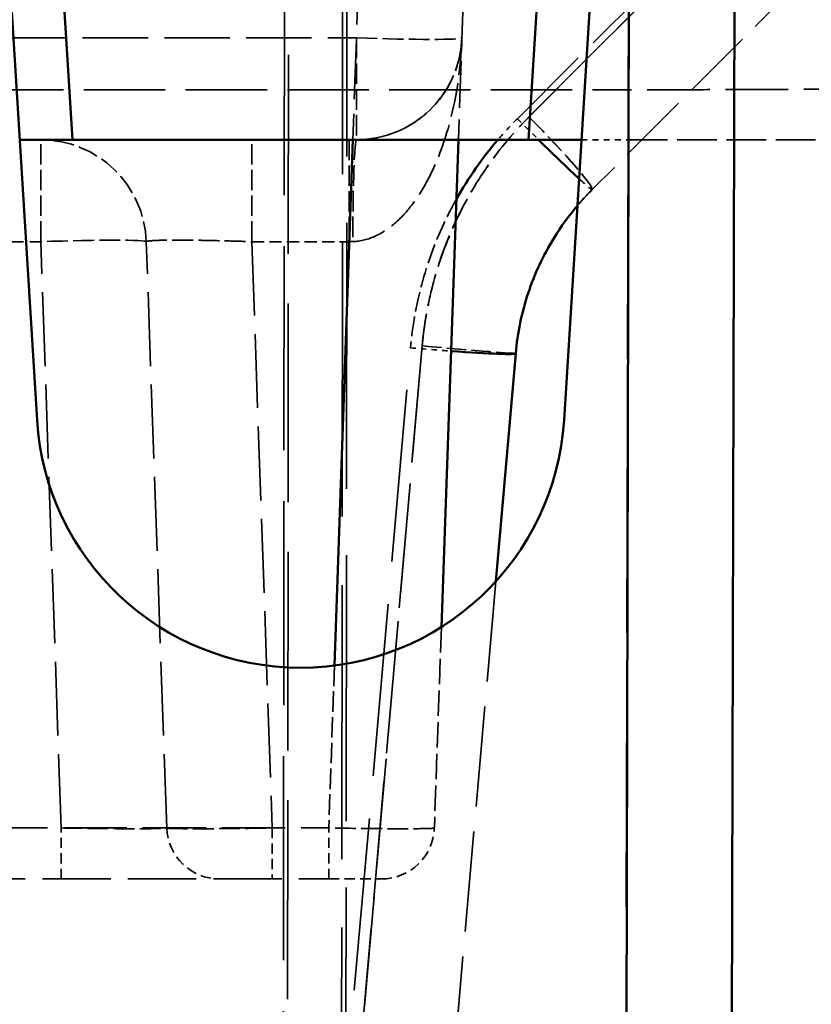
# Model space of a CAD drawing. Header units: millimetres. Extents: x 3278 to 6066, y 2420 to 4375.
# Tile 752 of 952: x 4827 to 4842, y 3005 to 3024. Entities that reach past the tile are written whole.
import ezdxf

# ---------------------------------------------------------------- set-up
doc = ezdxf.new("R2010")
doc.units = ezdxf.units.MM
doc.linetypes.add('DASHED', pattern=[0.2067, 0.1654, -0.0413])
for name, color, linetype, lineweight in [('Sichtbare Kanten(DIN)', 7, 'Continuous', 50), ('Sichtbare tangentiale Kanten(DIN)', 7, 'Continuous', 50), ('Verdeckte Kanten(DIN)', 7, 'DASHED', 35), ('Verdeckte tangentiale Kanten(DIN)', 7, 'DASHED', 35)]:
    doc.layers.add(name, color=color, linetype=linetype, lineweight=lineweight)

msp = doc.modelspace()

# ---------------------------------------------------------------- linework, layer by layer
at = {"layer": 'Sichtbare Kanten(DIN)'}
for p, q in [((4840.083, 3039.781), (4839.097, 2606.777)), ((4825.523, 3037.781), (4826.842, 3016.472)), ((4836.823, 3016.472), (4838.076, 3036.706)), ((4827.516, 3021.781), (4826.514, 3021.781)), ((4827.516, 3021.781), (4836.15, 3021.781)), ((4834.822, 3021.781), (4834.5, 3012.552)), ((4837.152, 3021.781), (4836.15, 3021.781)), ((4835.908, 3017.736), (4835.53, 3013.415))]:
    msp.add_line(p, q, dxfattribs=at)
msp.add_arc((4831.833, 3016.781), 5, 183.5422, 356.4578, dxfattribs=at)
msp.add_open_spline([(4835.908, 3017.736), (4835.942, 3018.122), (4836.1, 3018.887), (4836.536, 3019.824), (4836.913, 3020.342), (4837.075, 3020.533)], degree=3, knots=[3.930509, 3.930509, 3.930509, 3.930509, 5.095104, 6.259699, 7.012447, 7.012447, 7.012447, 7.012447], dxfattribs=at)
at = {"layer": 'Sichtbare tangentiale Kanten(DIN)'}
for p, q in [((4826.525, 3037.781), (4827.516, 3021.781)), ((4836.15, 3021.781), (4837.141, 3037.781)), ((4837.097, 2606.781), (4838.076, 3036.706)), ((4832.823, 3021.781), (4832.475, 3011.823))]:
    msp.add_line(p, q, dxfattribs=at)
for centre, major_axis, ratio, start_param, end_param in [((4835.939, 3022.25), (-1.414, 1.414), 0.024685, 1.883824, 2.565846), ((4833.916, 3017.91), (1.992, -0.174), 0.034767, 5.11031, 6.283185)]:
    msp.add_ellipse(centre, major_axis=major_axis, ratio=ratio, start_param=start_param, end_param=end_param, dxfattribs=at)
msp.add_open_spline([(4835.57, 3021.781), (4835.423, 3021.61), (4835.285, 3021.431), (4835.155, 3021.245), (4835.021, 3021.054), (4834.897, 3020.856), (4834.782, 3020.652)], degree=3, knots=[6.043902, 6.043902, 6.043902, 6.043902, 6.72237, 6.72237, 6.72237, 7.42343, 7.42343, 7.42343, 7.42343], dxfattribs=at)
at = {"layer": 'Verdeckte Kanten(DIN)', "ltscale": 5.366172}
msp.add_line((4835.067, 3028.816), (4834.822, 3021.781), dxfattribs=at)
at = {"layer": 'Verdeckte Kanten(DIN)', "ltscale": 8.303068}
msp.add_line((4845.057, 3028.54), (4837.353, 3020.836), dxfattribs=at)
at = {"layer": 'Verdeckte Kanten(DIN)', "ltscale": 0.672685}
msp.add_line((4837.152, 3021.781), (4838.035, 3021.781), dxfattribs=at)
at = {"layer": 'Verdeckte Kanten(DIN)', "ltscale": 4.515802}
msp.add_line((4838.035, 3021.781), (4843.044, 3021.781), dxfattribs=at)
at = {"layer": 'Verdeckte Kanten(DIN)', "ltscale": 8.470643}
msp.add_line((4829.299, 3008.746), (4828.911, 3019.851), dxfattribs=at)
at = {"layer": 'Verdeckte Kanten(DIN)', "ltscale": 11.500723}
msp.add_line((4835.53, 3013.415), (4834.215, 2998.386), dxfattribs=at)
at = {"layer": 'Verdeckte Kanten(DIN)', "ltscale": 2.902628}
msp.add_line((4834.5, 3012.552), (4834.367, 3008.746), dxfattribs=at)
at = {"layer": 'Verdeckte Kanten(DIN)', "ltscale": 7.833886}
msp.add_line((4822.085, 3007.781), (4832.368, 3007.781), dxfattribs=at)
at = {"layer": 'Verdeckte Kanten(DIN)', "ltscale": 2.340223}
for centre, start, end in [((4832.89, 3023.781), 270, 358), ((4826.913, 3019.781), 2, 90)]:
    msp.add_arc(centre, 2, start, end, dxfattribs=at)
at = {"layer": 'Verdeckte Kanten(DIN)', "ltscale": 1.170062}
for centre, start, end in [((4830.299, 3008.781), 182, 270), ((4833.367, 3008.781), 270, 358)]:
    msp.add_arc(centre, 1, start, end, dxfattribs=at)
at = {"layer": 'Verdeckte Kanten(DIN)', "ltscale": 3.877547}
msp.add_open_spline([(4834.889, 3023.712), (4834.879, 3023.413), (4834.753, 3022.924), (4834.361, 3022.392), (4834.011, 3022.113), (4833.692, 3021.938), (4833.332, 3021.815), (4833.038, 3021.781), (4832.89, 3021.781)], degree=3, knots=[0, 0, 0, 0, 1.708454, 2.816497, 3.445222, 3.871791, 4.482411, 5.088116, 5.088116, 5.088116, 5.088116], dxfattribs=at)
at = {"layer": 'Verdeckte Kanten(DIN)', "ltscale": 2.662965}
msp.add_open_spline([(4837.353, 3020.836), (4837.15, 3020.632), (4836.682, 3020.075), (4836.138, 3019.035), (4835.946, 3018.172), (4835.908, 3017.736)], degree=3, knots=[0, 0, 0, 0, 0.865764, 2.180499, 3.495234, 3.495234, 3.495234, 3.495234], dxfattribs=at)
at = {"layer": 'Verdeckte Kanten(DIN)', "ltscale": 2.66187}
msp.add_open_spline([(4835.908, 3017.736), (4835.919, 3017.865), (4835.935, 3017.993), (4835.957, 3018.12), (4835.983, 3018.279), (4836.017, 3018.438), (4836.059, 3018.594), (4836.135, 3018.876), (4836.235, 3019.15), (4836.357, 3019.413), (4836.48, 3019.677), (4836.626, 3019.93), (4836.793, 3020.168), (4836.886, 3020.301), (4836.985, 3020.429), (4837.09, 3020.552), (4837.175, 3020.65), (4837.262, 3020.745), (4837.353, 3020.836)], degree=3, knots=[0, 0, 0, 0, 0.111132, 0.111132, 0.111132, 0.250147, 0.250147, 0.250147, 0.500079, 0.500079, 0.500079, 0.749965, 0.749965, 0.749965, 0.888913, 0.888913, 0.888913, 1, 1, 1, 1], dxfattribs=at)
at = {"layer": 'Verdeckte Kanten(DIN)', "ltscale": 2.662942}
msp.add_open_spline([(4837.353, 3020.836), (4837.262, 3020.745), (4837, 3020.461), (4836.54, 3019.832), (4836.155, 3019.007), (4835.968, 3018.249), (4835.919, 3017.865), (4835.908, 3017.736)], degree=3, knots=[0, 0, 0, 0, 0.111198, 0.333593, 0.666908, 0.888969, 1, 1, 1, 1], dxfattribs=at)
at = {"layer": 'Verdeckte Kanten(DIN)', "ltscale": 0.313599}
msp.add_open_spline([(4837.075, 3020.533), (4837.163, 3020.638), (4837.256, 3020.739), (4837.353, 3020.836)], degree=3, dxfattribs=at)
at = {"layer": 'Verdeckte Kanten(DIN)', "ltscale": 1.195961}
msp.add_open_spline([(4832.368, 3007.781), (4832.499, 3007.781), (4832.63, 3007.781), (4832.75, 3007.781), (4832.791, 3007.781), (4832.83, 3007.781), (4832.868, 3007.781), (4832.943, 3007.781), (4833.013, 3007.781), (4833.075, 3007.781), (4833.136, 3007.781), (4833.19, 3007.781), (4833.233, 3007.781), (4833.255, 3007.781), (4833.274, 3007.781), (4833.291, 3007.781), (4833.341, 3007.781), (4833.367, 3007.781), (4833.367, 3007.781)], degree=3, knots=[-0.784789, -0.784789, -0.784789, -0.784789, -0.39247, -0.39247, -0.39247, -0.261596, -0.261596, -0.261596, 0, 0, 0, 0.261596, 0.261596, 0.261596, 0.39247, 0.39247, 0.39247, 0.784789, 0.784789, 0.784789, 0.784789], dxfattribs=at)
at = {"layer": 'Verdeckte tangentiale Kanten(DIN)', "ltscale": 7.709019}
msp.add_line((4838.038, 3022.729), (4838.061, 3032.834), dxfattribs=at)
at = {"layer": 'Verdeckte tangentiale Kanten(DIN)', "ltscale": 23.364075}
msp.add_line((4831.5, 2996.584), (4831.535, 3032.799), dxfattribs=at)
at = {"layer": 'Verdeckte tangentiale Kanten(DIN)', "ltscale": 22.764923}
msp.add_line((4831.614, 3032.799), (4831.579, 2997.513), dxfattribs=at)
at = {"layer": 'Verdeckte tangentiale Kanten(DIN)', "ltscale": 31.369001}
msp.add_line((4832.637, 3032.799), (4832.606, 3000.384), dxfattribs=at)
at = {"layer": 'Verdeckte tangentiale Kanten(DIN)', "ltscale": 30.45537}
msp.add_line((4832.72, 3032.799), (4832.689, 3001.328), dxfattribs=at)
at = {"layer": 'Verdeckte tangentiale Kanten(DIN)', "ltscale": 11.428128}
msp.add_line((4836.159, 3022.215), (4846.743, 3032.799), dxfattribs=at)
at = {"layer": 'Verdeckte tangentiale Kanten(DIN)', "ltscale": 11.42837}
msp.add_line((4846.744, 3032.799), (4836.16, 3022.215), dxfattribs=at)
at = {"layer": 'Verdeckte tangentiale Kanten(DIN)', "ltscale": 9.834078}
msp.add_line((4835.939, 3022.18), (4845.064, 3031.305), dxfattribs=at)
at = {"layer": 'Verdeckte tangentiale Kanten(DIN)', "ltscale": 6.838543}
msp.add_line((4833.136, 3030.746), (4832.823, 3021.781), dxfattribs=at)
at = {"layer": 'Verdeckte tangentiale Kanten(DIN)', "ltscale": 7.487281}
msp.add_line((4823.063, 3023.712), (4832.89, 3023.712), dxfattribs=at)
at = {"layer": 'Verdeckte tangentiale Kanten(DIN)', "ltscale": 2.340223}
for p, q in [((4832.89, 3023.712), (4832.89, 3021.781)), ((4826.913, 3019.851), (4826.913, 3021.781)), ((4830.91, 3019.851), (4830.91, 3021.781)), ((4832.756, 3021.781), (4832.756, 3019.851))]:
    msp.add_line(p, q, dxfattribs=at)
at = {"layer": 'Verdeckte tangentiale Kanten(DIN)', "ltscale": 9.322234}
msp.add_line((4825.802, 3022.729), (4838.038, 3022.729), dxfattribs=at)
at = {"layer": 'Verdeckte tangentiale Kanten(DIN)', "ltscale": 25.096823}
msp.add_line((4838.035, 3021.781), (4837.09, 2606.781), dxfattribs=at)
at = {"layer": 'Verdeckte tangentiale Kanten(DIN)', "ltscale": 2.846594}
msp.add_line((4823.176, 3019.851), (4826.913, 3019.851), dxfattribs=at)
at = {"layer": 'Verdeckte tangentiale Kanten(DIN)', "ltscale": 8.470643}
for p, q in [((4827.3, 3008.746), (4826.913, 3019.851)), ((4830.91, 3019.851), (4831.298, 3008.746))]:
    msp.add_line(p, q, dxfattribs=at)
at = {"layer": 'Verdeckte tangentiale Kanten(DIN)', "ltscale": 1.405878}
msp.add_line((4830.91, 3019.851), (4832.756, 3019.851), dxfattribs=at)
at = {"layer": 'Verdeckte tangentiale Kanten(DIN)', "ltscale": 19.715141}
msp.add_line((4832.141, 2997.555), (4833.916, 3017.841), dxfattribs=at)
at = {"layer": 'Verdeckte tangentiale Kanten(DIN)', "ltscale": 13.377693}
msp.add_line((4834.136, 3017.875), (4832.606, 3000.384), dxfattribs=at)
at = {"layer": 'Verdeckte tangentiale Kanten(DIN)', "ltscale": 12.655635}
msp.add_line((4834.137, 3017.875), (4832.689, 3001.328), dxfattribs=at)
at = {"layer": 'Verdeckte tangentiale Kanten(DIN)', "ltscale": 2.346548}
msp.add_line((4832.475, 3011.823), (4832.368, 3008.746), dxfattribs=at)
at = {"layer": 'Verdeckte tangentiale Kanten(DIN)', "ltscale": 7.260097}
msp.add_line((4822.839, 3008.746), (4832.368, 3008.746), dxfattribs=at)
at = {"layer": 'Verdeckte tangentiale Kanten(DIN)', "ltscale": 1.170062}
for p, q in [((4827.3, 3007.781), (4827.3, 3008.746)), ((4831.298, 3008.746), (4831.298, 3007.781)), ((4832.368, 3007.781), (4832.368, 3008.746))]:
    msp.add_line(p, q, dxfattribs=at)
at = {"layer": 'Verdeckte tangentiale Kanten(DIN)', "ltscale": 2.391557}
for centre, major_axis, start_param, end_param in [((4832.89, 3023.781), (1.999, -0.07), 4.713607, 6.283185), ((4826.913, 3019.781), (1.999, 0.07), 0, 1.569578)]:
    msp.add_ellipse(centre, major_axis=major_axis, ratio=0.034878, start_param=start_param, end_param=end_param, dxfattribs=at)
at = {"layer": 'Verdeckte tangentiale Kanten(DIN)', "ltscale": 1.156764}
msp.add_ellipse((4838.038, 3022.781), major_axis=(0, -1), ratio=0.00001, start_param=4.764695, end_param=6.27333, dxfattribs=at)
at = {"layer": 'Verdeckte tangentiale Kanten(DIN)', "ltscale": 2.255739}
msp.add_ellipse((4835.939, 3022.25), major_axis=(1.414, -1.414), ratio=0.065815, start_param=0, end_param=1.480445, dxfattribs=at)
at = {"layer": 'Verdeckte tangentiale Kanten(DIN)', "ltscale": 2.255257}
msp.add_ellipse((4835.939, 3022.25), major_axis=(1.414, -1.414), ratio=0.066134, start_param=0, end_param=1.480129, dxfattribs=at)
at = {"layer": 'Verdeckte tangentiale Kanten(DIN)', "ltscale": 0.439271}
msp.add_ellipse((4835.939, 3022.25), major_axis=(-1.414, 1.414), ratio=0.024685, start_param=1.595477, end_param=1.883824, dxfattribs=at)
at = {"layer": 'Verdeckte tangentiale Kanten(DIN)', "ltscale": 2.338458}
msp.add_ellipse((4832.89, 3019.781), major_axis=(0, 2), ratio=0.033684, start_param=0.000003, end_param=1.534735, dxfattribs=at)
at = {"layer": 'Verdeckte tangentiale Kanten(DIN)', "ltscale": 0.877198}
msp.add_ellipse((4835.939, 3022.25), major_axis=(1.414, -1.414), ratio=0.024685, start_param=5.707439, end_param=6.283185, dxfattribs=at)
at = {"layer": 'Verdeckte tangentiale Kanten(DIN)', "ltscale": 0.051354}
msp.add_ellipse((4832.881, 3019.799), major_axis=(1.781, 0.058), ratio=0.031337, start_param=1.602488, end_param=1.640422, dxfattribs=at)
at = {"layer": 'Verdeckte tangentiale Kanten(DIN)', "ltscale": 0.6016}
msp.add_ellipse((4833.916, 3017.91), major_axis=(1.992, -0.174), ratio=0.034767, start_param=4.715431, end_param=5.11031, dxfattribs=at)
at = {"layer": 'Verdeckte tangentiale Kanten(DIN)', "ltscale": 2.22354}
msp.add_ellipse((4833.916, 3017.91), major_axis=(1.992, -0.174), ratio=0.007834, start_param=4.823871, end_param=6.283185, dxfattribs=at)
at = {"layer": 'Verdeckte tangentiale Kanten(DIN)', "ltscale": 2.222859}
msp.add_ellipse((4833.916, 3017.91), major_axis=(1.992, -0.174), ratio=0.007796, start_param=4.824318, end_param=6.283185, dxfattribs=at)
at = {"layer": 'Verdeckte tangentiale Kanten(DIN)', "ltscale": 24.232943}
msp.add_open_spline([(4833.743, 3032.816), (4831.917, 3031.679), (4830.091, 3030.542), (4828.265, 3029.405), (4828.091, 3029.297), (4827.916, 3029.188), (4827.741, 3029.079), (4826.081, 3028.045), (4824.42, 3027.011), (4822.76, 3025.976), (4822.42, 3025.765), (4822.08, 3025.553), (4821.74, 3025.341), (4818.785, 3023.5), (4815.83, 3021.659), (4812.876, 3019.816), (4812.501, 3019.582), (4812.126, 3019.349), (4811.751, 3019.115), (4809.172, 3017.506), (4806.593, 3015.897), (4804.015, 3014.286), (4802.925, 3013.606), (4801.836, 3012.926), (4800.747, 3012.245), (4799.357, 3011.377), (4797.968, 3010.509), (4796.578, 3009.64), (4794.301, 3008.217), (4792.023, 3006.794), (4789.746, 3005.372), (4789.544, 3005.246), (4789.343, 3005.121), (4789.141, 3004.995), (4786.662, 3003.447), (4784.182, 3001.9), (4781.701, 3000.355), (4780.713, 2999.74), (4779.725, 2999.125), (4778.737, 2998.51), (4777.243, 2997.581), (4775.749, 2996.653), (4774.254, 2995.726), (4772.074, 2994.374), (4769.893, 2993.023), (4767.712, 2991.676), (4767.407, 2991.487), (4767.102, 2991.299), (4766.798, 2991.111), (4764.311, 2989.576), (4761.824, 2988.044), (4759.329, 2986.517)], degree=3, knots=[3.650517, 3.650517, 3.650517, 3.650517, 10.104657, 10.104657, 10.104657, 10.721722, 10.721722, 10.721722, 16.591742, 16.591742, 16.591742, 17.792926, 17.792926, 17.792926, 28.23988, 28.23988, 28.23988, 29.565926, 29.565926, 29.565926, 38.686833, 38.686833, 38.686833, 42.540125, 42.540125, 42.540125, 47.45688, 47.45688, 47.45688, 55.514282, 55.514282, 55.514282, 56.226926, 56.226926, 56.226926, 64.996972, 64.996972, 64.996972, 68.488477, 68.488477, 68.488477, 73.767019, 73.767019, 73.767019, 81.462642, 81.462642, 81.462642, 82.537065, 82.537065, 82.537065, 91.307111, 91.307111, 91.307111, 91.307111], dxfattribs=at)
at = {"layer": 'Verdeckte tangentiale Kanten(DIN)', "ltscale": 11.58927}
msp.add_open_spline([(4821.282, 3022.371), (4821.693, 3022.759), (4822.104, 3023.148), (4822.515, 3023.536), (4823.426, 3024.397), (4824.337, 3025.257), (4825.248, 3026.118), (4825.973, 3026.804), (4826.699, 3027.49), (4827.425, 3028.176), (4827.884, 3028.61), (4828.344, 3029.044), (4828.803, 3029.479), (4829.98, 3030.591), (4831.158, 3031.704), (4832.335, 3032.816)], degree=3, knots=[51.383649, 51.383649, 51.383649, 51.383649, 53.080405, 53.080405, 53.080405, 56.841135, 56.841135, 56.841135, 59.837851, 59.837851, 59.837851, 61.73486, 61.73486, 61.73486, 66.595488, 66.595488, 66.595488, 66.595488], dxfattribs=at)
at = {"layer": 'Verdeckte tangentiale Kanten(DIN)', "ltscale": 3.877548}
msp.add_open_spline([(4832.823, 3019.853), (4832.97, 3019.858), (4833.266, 3019.933), (4833.631, 3020.188), (4833.956, 3020.543), (4834.316, 3021.102), (4834.727, 3022.16), (4834.869, 3023.125), (4834.889, 3023.712)], degree=3, knots=[0, 0, 0, 0, 0.605705, 1.216325, 1.642894, 2.271619, 3.379662, 5.088116, 5.088116, 5.088116, 5.088116], dxfattribs=at)
at = {"layer": 'Verdeckte tangentiale Kanten(DIN)', "ltscale": 7.183106}
msp.add_open_spline([(4844.037, 3022.779), (4844.037, 3022.775), (4843.936, 3022.767), (4843.489, 3022.756), (4842.768, 3022.747), (4841.81, 3022.739), (4840.663, 3022.733), (4839.384, 3022.729), (4838.487, 3022.729), (4838.038, 3022.729)], degree=3, dxfattribs=at)
at = {"layer": 'Verdeckte tangentiale Kanten(DIN)', "ltscale": 3.725575}
msp.add_open_spline([(4834.136, 3017.875), (4834.171, 3018.281), (4834.243, 3018.684), (4834.348, 3019.078), (4834.421, 3019.349), (4834.51, 3019.616), (4834.615, 3019.877), (4834.662, 3019.994), (4834.712, 3020.11), (4834.766, 3020.225), (4834.938, 3020.594), (4835.143, 3020.948), (4835.376, 3021.281), (4835.61, 3021.614), (4835.872, 3021.928), (4836.159, 3022.215)], degree=3, knots=[0, 0, 0, 0, 1.222111, 1.222111, 1.222111, 2.065365, 2.065365, 2.065365, 2.444466, 2.444466, 2.444466, 3.666862, 3.666862, 3.666862, 4.888868, 4.888868, 4.888868, 4.888868], dxfattribs=at)
at = {"layer": 'Verdeckte tangentiale Kanten(DIN)', "ltscale": 3.725322}
msp.add_open_spline([(4834.137, 3017.875), (4834.142, 3017.926), (4834.146, 3017.977), (4834.152, 3018.027), (4834.157, 3018.078), (4834.163, 3018.129), (4834.17, 3018.179), (4834.184, 3018.28), (4834.199, 3018.381), (4834.217, 3018.481), (4834.253, 3018.682), (4834.297, 3018.881), (4834.35, 3019.077), (4834.456, 3019.471), (4834.596, 3019.855), (4834.768, 3020.224), (4834.94, 3020.594), (4835.144, 3020.948), (4835.377, 3021.282), (4835.379, 3021.285), (4835.381, 3021.288), (4835.383, 3021.291), (4835.615, 3021.621), (4835.876, 3021.93), (4836.16, 3022.215)], degree=3, knots=[0, 0, 0, 0, 0.152799, 0.152799, 0.152799, 0.305606, 0.305606, 0.305606, 0.611231, 0.611231, 0.611231, 1.222478, 1.222478, 1.222478, 2.444368, 2.444368, 2.444368, 3.666797, 3.666797, 3.666797, 3.678049, 3.678049, 3.678049, 4.889063, 4.889063, 4.889063, 4.889063], dxfattribs=at)
at = {"layer": 'Verdeckte tangentiale Kanten(DIN)', "ltscale": 0.414152}
msp.add_open_spline([(4835.939, 3022.18), (4835.811, 3022.052), (4835.688, 3021.919), (4835.57, 3021.781)], degree=3, dxfattribs=at)
at = {"layer": 'Verdeckte tangentiale Kanten(DIN)', "ltscale": 2.25969}
msp.add_open_spline([(4834.782, 3020.652), (4834.697, 3020.501), (4834.618, 3020.346), (4834.545, 3020.189), (4834.373, 3019.82), (4834.233, 3019.436), (4834.127, 3019.042), (4834.022, 3018.649), (4833.951, 3018.246), (4833.916, 3017.841)], degree=3, knots=[7.42343, 7.42343, 7.42343, 7.42343, 7.944659, 7.944659, 7.944659, 9.166971, 9.166971, 9.166971, 10.389178, 10.389178, 10.389178, 10.389178], dxfattribs=at)
at = {"layer": 'Verdeckte tangentiale Kanten(DIN)', "ltscale": 2.39332}
msp.add_open_spline([(4828.911, 3019.851), (4828.911, 3019.855), (4828.921, 3019.859), (4828.941, 3019.862), (4828.966, 3019.866), (4829.007, 3019.87), (4829.063, 3019.872), (4829.096, 3019.874), (4829.135, 3019.876), (4829.179, 3019.877), (4829.266, 3019.879), (4829.373, 3019.88), (4829.496, 3019.88), (4829.619, 3019.88), (4829.758, 3019.879), (4829.91, 3019.877), (4829.985, 3019.876), (4830.064, 3019.874), (4830.144, 3019.872), (4830.28, 3019.87), (4830.423, 3019.866), (4830.566, 3019.862), (4830.68, 3019.859), (4830.795, 3019.855), (4830.91, 3019.851)], degree=3, knots=[0, 0, 0, 0, 0.111156, 0.111156, 0.111156, 0.250662, 0.250662, 0.250662, 0.333468, 0.333468, 0.333468, 0.5, 0.5, 0.5, 0.666532, 0.666532, 0.666532, 0.749338, 0.749338, 0.749338, 0.888844, 0.888844, 0.888844, 1, 1, 1, 1], dxfattribs=at)
at = {"layer": 'Verdeckte tangentiale Kanten(DIN)', "ltscale": 2.392485}
msp.add_open_spline([(4827.3, 3008.746), (4827.65, 3008.74), (4828.347, 3008.731), (4829.113, 3008.731), (4829.299, 3008.74), (4829.299, 3008.746)], degree=3, dxfattribs=at)
at = {"layer": 'Verdeckte tangentiale Kanten(DIN)', "ltscale": 2.391428}
for points in [[(4829.299, 3008.746), (4829.299, 3008.74), (4829.487, 3008.731), (4830.252, 3008.731), (4830.949, 3008.74), (4831.298, 3008.746)], [(4834.367, 3008.746), (4834.366, 3008.74), (4834.179, 3008.731), (4833.414, 3008.731), (4832.717, 3008.74), (4832.368, 3008.746)], [(4834.367, 3008.746), (4834.366, 3008.74), (4834.179, 3008.731), (4833.414, 3008.731), (4832.717, 3008.74), (4832.368, 3008.746)]]:
    msp.add_open_spline(points, degree=3, dxfattribs=at)

doc.saveas('drawing.dxf')
